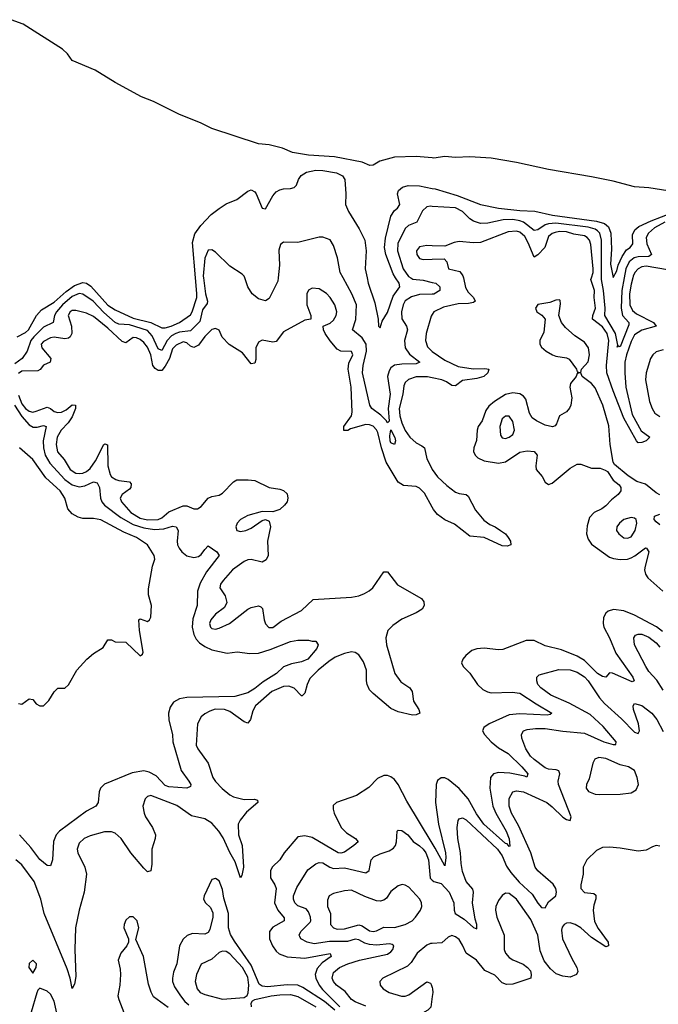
# Model space of a CAD drawing. Header units: inches. Extents: x 1603819 to 1745079, y 385938 to 533966.
# Tile 529 of 561: x 1647697 to 1651262, y 505944 to 511442. Entities that reach past the tile are written whole.
import ezdxf

# ---------------------------------------------------------------- set-up
doc = ezdxf.new("R2010")
doc.units = ezdxf.units.IN
doc.header["$MEASUREMENT"] = 0
for name, color, linetype in [('B6540', 7, 'Continuous'), ('B6541', 7, 'Continuous'), ('B6550', 7, 'Continuous'), ('B6551', 7, 'Continuous')]:
    doc.layers.add(name, color=color, linetype=linetype)

msp = doc.modelspace()

# ---------------------------------------------------------------- linework, layer by layer
at = {"layer": 'B6540', "color": 5}
for points, elevation in [([(1648723.6, 510000), (1648735, 509910), (1648745, 509870), (1648743.6, 509856.4), (1648718.6, 509821.4), (1648703.8, 509756.2), (1648650, 509704.5), (1648590, 509697), (1648568.1, 509690), (1648544.7, 509675.3), (1648521.2, 509650), (1648490, 509594.6), (1648470, 509604.3), (1648437.1, 509677.1), (1648410, 509705.4), (1648310, 509738.5), (1648250, 509740.6), (1648230, 509750.3), (1648167.1, 509807.1), (1648107.4, 509870), (1648050, 509908.2), (1648030, 509911.9), (1647990, 509895.4), (1647935.5, 509850), (1647902.2, 509810), (1647892.3, 509790), (1647884, 509750), (1647830, 509724), (1647775.4, 509670), (1647760.1, 509650), (1647739.1, 509590), (1647710.9, 509550), (1647670, 509519.9)], 260), ([(1647682.9, 509670), (1647730, 509695.6), (1647746.3, 509710), (1647791.1, 509788.9), (1647818.4, 509821.6), (1647890, 509864.9), (1647956.1, 509923.9), (1648002.6, 509957.4), (1648050, 509973.5), (1648070, 509969.9), (1648094.2, 509954.2), (1648190, 509846.8), (1648230, 509821.5), (1648330, 509774.8), (1648430.2, 509750.2), (1648490, 509720.7), (1648510, 509721.2), (1648542, 509730), (1648588.8, 509750), (1648650, 509792.7), (1648660.6, 509810), (1648685.5, 509890), (1648687, 509913), (1648679.5, 510000)], 240), ([(1649140.2, 510000), (1649138.1, 509981.9), (1649090, 509885.1), (1649070, 509871.2), (1649030, 509883.5), (1648995.1, 509910), (1648970.9, 509950), (1648953.3, 510000)], 260), ([(1650000, 509909.3), (1649930, 509907.9), (1649885.1, 509894.9), (1649850, 509870.9), (1649838.6, 509850), (1649828.2, 509810), (1649830, 509770.6), (1649856.9, 509730), (1649862.3, 509710), (1649846.1, 509650), (1649849.5, 509610), (1649873.8, 509573.8), (1649930.2, 509530), (1649910, 509519.4), (1649830, 509518.4), (1649790, 509511.9), (1649770, 509497.2), (1649759.4, 509480.6), (1649750.1, 509450), (1649765.4, 509350), (1649755.1, 509270), (1649759.8, 509200.2), (1649750.3, 509189.7), (1649743.8, 509203.8), (1649713.6, 509233.6), (1649663.1, 509270), (1649652.3, 509290), (1649611.6, 509470), (1649614.3, 509510), (1649634.2, 509590), (1649630.8, 509630), (1649610, 509664.6), (1649555.3, 509710), (1649573.2, 509766.8), (1649577.3, 509850), (1649551.7, 509910), (1649502.6, 510000)], 260), ([(1649636.3, 510000), (1649642.9, 509970), (1649680.7, 509860.7), (1649698.7, 509770), (1649701.2, 509730), (1649710, 509721.2), (1649721.5, 509758.5), (1649750, 509806.3), (1649782.4, 509897.6), (1649818.9, 509950), (1649815, 509970), (1649795.8, 510000)], 240), ([(1649880.4, 510000), (1649892.7, 509992.7), (1649950, 509986.3), (1650000, 509974.7)], 260), ([(1650000, 508720.3), (1649957, 508797), (1649930, 508825.4), (1649910, 508834.2), (1649840.8, 508840.8), (1649810, 508858.2), (1649743.8, 508970), (1649717.1, 509050), (1649695.9, 509135.9), (1649690, 509150.6), (1649670, 509171.6), (1649650, 509179.3), (1649630, 509180.2), (1649543.6, 509156.4), (1649528.3, 509148.3), (1649507, 509147), (1649505.9, 509170), (1649549.9, 509230), (1649553.3, 509250), (1649547.9, 509390), (1649531.6, 509490), (1649535.6, 509524.4), (1649557.2, 509570), (1649549.6, 509589.6), (1649490, 509589.7), (1649470, 509602.7), (1649430, 509648.2), (1649403.2, 509690), (1649393.3, 509710), (1649392, 509730), (1649430, 509746.8), (1649450, 509764), (1649464.9, 509790), (1649467, 509810), (1649456.6, 509850), (1649430.6, 509890.6), (1649410, 509912.5), (1649370, 509938), (1649330, 509943.2), (1649310, 509931.9), (1649299.5, 509910), (1649299.4, 509850), (1649322.4, 509790), (1649322, 509770), (1649290, 509764.4), (1649170, 509698.4), (1649130, 509645.1), (1649110, 509641.1), (1649050, 509651.4), (1649030, 509640.3), (1649016.4, 509610), (1649015.9, 509544.1), (1649010, 509522.9), (1648990, 509520.5), (1648940.9, 509580.9), (1648867.5, 509627.5), (1648828.2, 509668.2), (1648810, 509707.3), (1648790, 509717.3), (1648770, 509711.7), (1648730, 509673), (1648695, 509625), (1648670, 509611.8), (1648650, 509619.3), (1648630, 509636.9), (1648610, 509642.9), (1648570, 509624.1), (1648550, 509603.9), (1648533.6, 509550), (1648510, 509506.1), (1648490, 509483.2), (1648470, 509482.1), (1648453, 509493), (1648440.9, 509510), (1648429.3, 509570), (1648410, 509612.4), (1648390, 509639.3), (1648370, 509655.3), (1648350, 509664.5), (1648330, 509666.9), (1648290, 509637.2), (1648270, 509643.9), (1648190, 509719.7), (1648110, 509783.8), (1648070, 509803.7), (1648010, 509816.8), (1647990, 509816.8), (1647979, 509810), (1647968.5, 509790), (1647987.3, 509730), (1647987.5, 509690), (1647979, 509670), (1647970, 509663.6), (1647950, 509659.9), (1647890, 509668.3), (1647870, 509664.7), (1647830, 509644.4), (1647817.5, 509630), (1647820.5, 509610), (1647871, 509550), (1647867.9, 509530), (1647830, 509512.5), (1647812, 509488), (1647798.4, 509481.6), (1647710, 509479), (1647690, 509465)], 280), ([(1650000, 509796.1), (1649993.6, 509786.4), (1649965.6, 509690), (1649963.1, 509650), (1649974.6, 509614.6), (1649998.3, 509590), (1650000, 509588.8)], 280), ([(1650000, 509441.3), (1649973, 509447), (1649910, 509447.7), (1649867.1, 509432.9), (1649850, 509414.8), (1649842.7, 509397.3), (1649836.5, 509350), (1649815.3, 509270), (1649819.1, 509230), (1649829.7, 509190.3), (1649848.4, 509148.4), (1649876, 509110), (1649910, 509078.4), (1649942.5, 509062.4), (1649957.1, 509050), (1649970.1, 508989.9), (1650000, 508931.2)], 280), ([(1647690, 509344.3), (1647710, 509296.8), (1647730, 509270.9), (1647750, 509255.6), (1647770, 509250.9), (1647790, 509254.7), (1647850, 509277.1), (1647870, 509270.7), (1647890, 509254.3), (1647910, 509247.7), (1647930, 509250.8), (1647956.4, 509263.6), (1647990, 509290.1), (1648008.7, 509288.7), (1648008.6, 509270), (1647990, 509224.6), (1647967.1, 509190), (1647928.9, 509150), (1647905.8, 509110), (1647900.7, 509070), (1647909.1, 509029.1), (1647946.2, 508986.2), (1647979.5, 508930), (1648010, 508910.1), (1648030, 508907.3), (1648050, 508910.1), (1648070, 508919.3), (1648090, 508936.3), (1648120.9, 508979.1), (1648167.1, 509070), (1648173.4, 509073.4), (1648187.8, 509067.8), (1648190.1, 508950.1), (1648201.9, 508901.9), (1648210, 508889.6), (1648233.5, 508873.5), (1648250, 508867.5), (1648310, 508861.2), (1648320.4, 508850), (1648317.1, 508830), (1648310, 508819.4), (1648268.6, 508790), (1648258.3, 508770), (1648265.6, 508750), (1648318.5, 508690), (1648370, 508658.8), (1648411.1, 508648.9), (1648470, 508650.8), (1648490, 508659.3), (1648530, 508694.1), (1648610, 508727), (1648630, 508726.6), (1648670, 508711), (1648690, 508710.2), (1648710, 508722.6), (1648750, 508769.3), (1648770, 508779.8), (1648810, 508787), (1648830, 508797.8), (1648890, 508861.7), (1648910, 508871.5), (1648973, 508873), (1649010, 508868.9), (1649090, 508830.2), (1649150, 508819.6), (1649170, 508811.8), (1649190, 508793.4), (1649193.7, 508770), (1649190.3, 508750), (1649176.5, 508730), (1649150, 508707.3), (1649110, 508693), (1649050, 508695.8), (1648970, 508672.2), (1648930.2, 508650), (1648912.2, 508630), (1648903.5, 508610), (1648908.8, 508590), (1648930, 508584.3), (1648959.5, 508590), (1648990, 508603), (1649050, 508646), (1649070, 508650.6), (1649090, 508640.7), (1649098.2, 508610), (1649080.1, 508530), (1649084.2, 508450), (1649074, 508425.9), (1649050, 508412.4), (1648990, 508426.4), (1648970, 508425.4), (1648950, 508416.9), (1648884.8, 508370), (1648832.9, 508310), (1648818.2, 508290), (1648815.2, 508270), (1648845, 508225), (1648853.4, 508186.6), (1648839.9, 508160.1), (1648790, 508122.8), (1648763.5, 508090), (1648756.9, 508070), (1648762, 508050), (1648770, 508042.4), (1648790, 508038.4), (1648810, 508043.5), (1648867.8, 508070), (1648970, 508149.4), (1648990, 508159.1), (1649030, 508167.9), (1649043.8, 508163.8), (1649053, 508153), (1649062, 508090), (1649070, 508067.3), (1649087.7, 508047.7), (1649110, 508047.7), (1649156.4, 508083.6), (1649270, 508141.8), (1649336.5, 508203.5), (1649550, 508216.8), (1649590, 508223.8), (1649622.8, 508237.2), (1649648.5, 508251.5), (1649668.9, 508270), (1649730, 508359.3), (1649750, 508359.3), (1649805.7, 508285.7), (1649940.5, 508210), (1649954, 508190), (1649955.8, 508170), (1649943.8, 508150), (1649910.4, 508130), (1649830, 508093.5), (1649780.8, 508059.2), (1649753.1, 508030), (1649741.8, 507990), (1649745.4, 507950), (1649792.4, 507790), (1649824.2, 507744.2), (1649875.3, 507710), (1649881.2, 507701.2), (1649887.4, 507690), (1649896.3, 507636.3), (1649926, 507590), (1649930.5, 507570), (1649910, 507559.5), (1649890, 507558.4), (1649810, 507575.8), (1649770, 507596), (1649670, 507678.6), (1649650, 507699.4), (1649637.3, 507730), (1649633, 507750), (1649633, 507810), (1649616.3, 507856.3), (1649590, 507894.3), (1649570, 507907.2), (1649550, 507911), (1649510, 507902.8), (1649458.9, 507881.1), (1649422.2, 507857.8), (1649364.2, 507810), (1649317.6, 507762.4), (1649302.2, 507730), (1649290, 507680.7), (1649273.7, 507666.3), (1649270, 507665.8), (1649229.3, 507709.3), (1649200.6, 507720.6), (1649170, 507718.4), (1649105.8, 507690), (1649014, 507610), (1648998.4, 507581.6), (1648986.6, 507533.4), (1648970, 507513.8), (1648950, 507521.6), (1648870, 507579.1), (1648840.5, 507590), (1648789.1, 507590.9), (1648758.8, 507581.2), (1648730, 507565.6), (1648711.1, 507548.9), (1648690.2, 507510), (1648683.2, 507390), (1648690.9, 507370), (1648750.1, 507290), (1648775.8, 507210), (1648790, 507187.9), (1648828.1, 507148.1), (1648870, 507112.5), (1648890, 507101.3), (1648950, 507086.8), (1649008.7, 507088.7), (1649024, 507084), (1649026.7, 507070), (1648963.9, 507016.1), (1648928.1, 506971.9), (1648917.5, 506950), (1648918.5, 506890), (1648939.2, 506830), (1648946.9, 506710), (1648937.8, 506662.2), (1648930, 506649.3), (1648899.4, 506739.4), (1648870, 506790.5), (1648832.4, 506872.4), (1648808.2, 506910), (1648770, 506955.1), (1648730, 506979.8), (1648656.3, 506996.3), (1648574.3, 507054.3), (1648430.2, 507109.8), (1648410, 507103.5), (1648398, 507090), (1648385.1, 507050), (1648391.5, 507010), (1648399.8, 506990), (1648438.2, 506930), (1648455.8, 506890), (1648454.3, 506870), (1648434.4, 506810), (1648434.4, 506725.6), (1648430, 506689.2), (1648410, 506683.5), (1648390, 506703.9), (1648317, 506790), (1648264.4, 506870), (1648230, 506899.9), (1648210, 506906.7), (1648170, 506906.6), (1648090, 506885.2), (1648056.9, 506870), (1648030, 506842.6), (1648018.6, 506810), (1648021.7, 506790), (1648060.2, 506710), (1648071.1, 506670), (1648056.4, 506570), (1648029.1, 506470), (1648009.5, 506370), (1648005.1, 506250), (1648010, 506098), (1648003.7, 506056.3), (1647990, 506032.7), (1647979, 506090), (1647962.3, 506142.3), (1647833.7, 506450), (1647816.1, 506530), (1647778.1, 506630), (1647710, 506722.9), (1647675.4, 506750)], 280), ([(1647668.4, 509290), (1647710, 509225.4), (1647750, 509178.9), (1647773.1, 509166.9), (1647794.1, 509165.9), (1647830, 509175.5), (1647844.9, 509170), (1647828.1, 509090), (1647830.4, 509050), (1647840.4, 509010), (1647865.8, 508965.8), (1647950, 508873.5), (1647990, 508844.3), (1648030, 508833.6), (1648061.6, 508838.4), (1648110, 508860.5), (1648130, 508854.7), (1648142.7, 508830), (1648147.9, 508770), (1648156, 508750), (1648171.6, 508730), (1648262.4, 508662.4), (1648330, 508623.4), (1648390, 508603.6), (1648450, 508594.9), (1648502.1, 508597.9), (1648550, 508612.5), (1648570.1, 508610.1), (1648581.1, 508590), (1648575.5, 508530), (1648578.4, 508510), (1648586.7, 508490), (1648602.3, 508470), (1648630, 508447.8), (1648670, 508437.7), (1648695.2, 508444.8), (1648710, 508454.6), (1648730, 508483.8), (1648750, 508503), (1648798, 508470), (1648810.3, 508450), (1648740.7, 508359.3), (1648705.1, 508294.9), (1648689.1, 508250), (1648688.7, 508170), (1648663.3, 508096.7), (1648659.7, 508050), (1648668.8, 508008.8), (1648682.9, 507982.9), (1648701.6, 507961.6), (1648730, 507940.7), (1648770, 507923.2), (1648856.3, 507903.7), (1648911.5, 507911.5), (1648981.9, 507901.8), (1649030, 507905), (1649095.6, 507924.4), (1649210, 507970.2), (1649250, 507977.1), (1649310, 507977.3), (1649330, 507970.6), (1649350, 507970.4), (1649364, 507950), (1649356.4, 507930), (1649305.5, 507870), (1649270, 507856.4), (1649214.8, 507845.2), (1649170, 507827.3), (1649130.2, 507790), (1649055.6, 507744.4), (1649010, 507707.4), (1648970, 507683.4), (1648898.6, 507661.4), (1648630, 507656.6), (1648590, 507649.2), (1648556.2, 507630), (1648536.9, 507603.1), (1648527.5, 507570), (1648530.1, 507530), (1648550.2, 507450), (1648552.8, 507410), (1648599.6, 507250), (1648642.3, 507190), (1648652.9, 507170), (1648650, 507159), (1648630, 507149.6), (1648530, 507158.5), (1648510, 507165.3), (1648458.7, 507218.7), (1648420.5, 507240.5), (1648390, 507247.9), (1648324.4, 507235.6), (1648170, 507172.3), (1648147.7, 507150), (1648140.5, 507130), (1648135.5, 507070), (1648122, 507050), (1648070, 507022.7), (1647919.5, 506910), (1647901.1, 506890), (1647886.7, 506853.3), (1647880.3, 506750), (1647870, 506717.2), (1647850, 506718.7), (1647810, 506752.4), (1647759.2, 506819.2), (1647695.8, 506890)], 260), ([(1647690, 507624), (1647710, 507619), (1647750, 507649.2), (1647770, 507645.2), (1647790, 507621.2), (1647809.5, 507609.5), (1647830, 507609.3), (1647859.9, 507640.1), (1647890, 507688), (1647910, 507708), (1647950, 507708.7), (1647970, 507728), (1648016, 507810), (1648071.3, 507870), (1648110, 507902), (1648163.6, 507936.4), (1648190, 507978), (1648210, 507978), (1648230, 507968), (1648290, 507965.2), (1648370, 507889.3), (1648382, 507898), (1648386.8, 507910), (1648365.5, 508030), (1648362, 508090), (1648370, 508095.3), (1648410, 508082), (1648422, 508090), (1648430, 508106), (1648433.4, 508170), (1648416.3, 508230), (1648415.9, 508264.1), (1648438, 508390), (1648452.2, 508430), (1648448.4, 508450), (1648410.4, 508510), (1648348.5, 508550), (1648279.4, 508579.4), (1648150, 508649.2), (1648110, 508655.9), (1648050, 508655.6), (1648023.6, 508663.6), (1647990, 508682.4), (1647965.3, 508710), (1647949.1, 508770), (1647923.5, 508810), (1647844, 508884), (1647770, 508986.5), (1647696.9, 509050)], 240), ([(1650000, 506842.7), (1649858.4, 507078.4), (1649809.9, 507170), (1649790, 507198), (1649770, 507214.4), (1649750, 507221.2), (1649730, 507221.4), (1649695.5, 507204.5), (1649646.7, 507153.3), (1649578.3, 507110), (1649465.5, 507070), (1649447.1, 507052.9), (1649446.7, 507033.3), (1649453.5, 507010), (1649492.8, 506930), (1649521.2, 506901.2), (1649571.6, 506870), (1649586.3, 506850), (1649563.5, 506830), (1649510, 506792.5), (1649490, 506787.8), (1649476, 506790), (1649330, 506874.2), (1649290, 506883.4), (1649250, 506879.3), (1649173.2, 506790), (1649150, 506749.8), (1649109.3, 506710.7), (1649098.3, 506690), (1649098.1, 506650), (1649121.9, 506610), (1649128.6, 506590), (1649119.1, 506510), (1649137.7, 506470), (1649173.2, 506426.8), (1649173, 506410), (1649110, 506375.2), (1649091.9, 506350), (1649092.1, 506310), (1649107.8, 506270), (1649130, 506239.8), (1649146.1, 506226.1), (1649190, 506209.3), (1649290, 506201.1), (1649430, 506227.7), (1649436.9, 506210), (1649385.4, 506174.6), (1649357.3, 506142.7), (1649346, 506110), (1649349.7, 506090), (1649369.8, 506049.8), (1649387.1, 506027.1), (1649485.3, 505930)], 320), ([(1649630, 505932.3), (1649570, 505957.8), (1649550, 505971), (1649514.3, 506014.3), (1649465, 506050), (1649448.3, 506070), (1649442.4, 506090), (1649450, 506120.4), (1649482.8, 506150), (1649529, 506170), (1649594.6, 506190), (1649750, 506222.7), (1649770, 506236.8), (1649779.8, 506250), (1649785.5, 506270), (1649777.1, 506277.1), (1649760.9, 506280.9), (1649690, 506274), (1649650, 506277), (1649624.1, 506284.1), (1649590, 506303), (1649570, 506306.6), (1649526.6, 506293.4), (1649426.5, 506293.5), (1649341.4, 506281.4), (1649301.3, 506290), (1649267.2, 506310), (1649261.3, 506321.3), (1649257.7, 506330), (1649266.2, 506350), (1649318.2, 506401.8), (1649322.1, 506410), (1649321.2, 506430), (1649310, 506459.1), (1649296.2, 506476.2), (1649250, 506493.8), (1649233, 506510), (1649226.1, 506530), (1649226.3, 506550), (1649245, 506595), (1649305.2, 506694.8), (1649350, 506728), (1649370, 506735.2), (1649390, 506733.1), (1649428.4, 506708.4), (1649450, 506701.1), (1649510, 506705.1), (1649630, 506677.1), (1649648.6, 506691.4), (1649660.2, 506750), (1649673.8, 506766.2), (1649710, 506784.7), (1649759.8, 506800.2), (1649784.8, 506815.2), (1649795.8, 506830), (1649801.1, 506850), (1649804.9, 506910), (1649810, 506915.1), (1649830, 506913.6), (1649863.6, 506890), (1649893, 506853), (1649930, 506827.7), (1649950, 506809.9), (1649963.7, 506790), (1649979.6, 506750), (1649988, 506648), (1650000, 506637.4)], 340), ([(1649457.3, 505910), (1649399.8, 505959.8), (1649278.3, 506038.3), (1649250.4, 506050.4), (1649190, 506052.5), (1649081.5, 506041.5), (1649050, 506045.4), (1649035.1, 506055.1), (1648990, 506162.7), (1648896, 506296), (1648874.2, 506334.2), (1648862.9, 506370), (1648862.7, 506450), (1648836.3, 506536.3), (1648830, 506584.5), (1648810, 506632.1), (1648790, 506646.6), (1648770, 506640.7), (1648727.6, 506550), (1648724.2, 506530), (1648734.9, 506510), (1648763.4, 506483.4), (1648774.7, 506454.7), (1648774.6, 506430), (1648759.6, 506360.4), (1648750, 506344.1), (1648730, 506335.6), (1648661.4, 506338.6), (1648632.6, 506327.4), (1648610, 506307.6), (1648590, 506269.6), (1648574.4, 506170), (1648556.5, 506123.5), (1648549.6, 506090), (1648551.2, 506070), (1648561.6, 506041.6), (1648594.3, 505990), (1648619.6, 505959.6), (1648640.7, 505940.7)], 320), ([(1648525.3, 505925.3), (1648444.6, 505984.6), (1648430.8, 506010.8), (1648416.7, 506056.7), (1648387.7, 506210), (1648345.1, 506305.1), (1648362.3, 506370), (1648353.3, 506410), (1648330, 506432.4), (1648310, 506432.4), (1648290, 506414.3), (1648280.2, 506390), (1648279.2, 506370), (1648305.2, 506310), (1648305.2, 506290), (1648295.6, 506270), (1648261.8, 506230), (1648247.1, 506190), (1648259.1, 506139.1), (1648260.9, 506110), (1648256.6, 506050), (1648244.6, 505990), (1648250.2, 505970), (1648278.6, 505898.6)], 320), ([(1650000, 506283.1), (1649990, 506282.4), (1649970, 506274), (1649916.5, 506230), (1649883.1, 506176.9), (1649863.1, 506156.9), (1649724.9, 506090), (1649708.2, 506070), (1649710.4, 506050), (1649726.4, 506030), (1649760.5, 506010), (1649828.1, 505988.1), (1649850, 505989.1), (1649870, 505996.4), (1649970, 506069), (1649990, 506061.3), (1649994.2, 506054.2), (1650000, 506036.8)], 360), ([(1647923.8, 505810), (1647890, 505960.4), (1647870, 505999.4), (1647850, 506016.5), (1647810, 506033.2), (1647798, 506022), (1647792.3, 506007.7), (1647760.7, 505899.3)], 320), ([(1648991.2, 505928.8), (1648990.3, 505950), (1648997.5, 505962.5), (1649010.5, 505970), (1649101.6, 505990), (1649150, 505995.7), (1649210, 505997.4), (1649250, 505987.6), (1649349.9, 505930)], 340), ([(1650000, 505988), (1649992.2, 505927.8), (1649975.9, 505910), (1649930, 505885.6), (1649884.8, 505850), (1649864.3, 505815.7), (1649863.7, 505790), (1649894.7, 505730), (1649910, 505710.2), (1649923.8, 505703.8), (1649970, 505703.6), (1650000, 505711.9)], 360)]:
    msp.add_lwpolyline(points, dxfattribs=dict(at, elevation=elevation))
for points, elevation in [([(1649790, 509069.7), (1649770, 509078), (1649765.5, 509090), (1649762.7, 509117.3), (1649770, 509151.3), (1649791.5, 509108.5), (1649795.9, 509090)], 260), ([(1649832.5, 506612.5), (1649810, 506604.7), (1649770, 506573.3), (1649744.7, 506535.3), (1649730, 506524.8), (1649710, 506519.8), (1649690, 506522), (1649624.6, 506544.6), (1649550, 506580.3), (1649510, 506577), (1649450, 506562.4), (1649424.2, 506550), (1649415.6, 506524.4), (1649416.3, 506490), (1649432.8, 506450), (1649432.8, 506390), (1649450, 506370.2), (1649470, 506363.8), (1649510, 506364.5), (1649590, 506386.5), (1649610, 506380.9), (1649650, 506353.1), (1649670, 506349.6), (1649690, 506353.9), (1649730, 506374), (1649790, 506371.6), (1649850, 506388.4), (1649888.4, 506410), (1649906.2, 506430), (1649934.5, 506470), (1649941.5, 506490), (1649940.4, 506510), (1649931.1, 506530), (1649870, 506596.9), (1649850, 506609.6)], 360), ([(1648830, 506241), (1648810, 506232.9), (1648770, 506195.6), (1648710, 506168.4), (1648683.7, 506110), (1648677.3, 506070), (1648688.8, 506030), (1648705.2, 506010), (1648730, 505998.9), (1648830, 505971.5), (1648950, 505981), (1648967.9, 505992.1), (1648972.7, 506007.3), (1648976.6, 506050), (1648970, 506094.4), (1648941.7, 506150), (1648870, 506225.2), (1648850, 506237.9)], 340), ([(1647770, 506189.3), (1647750, 506172.3), (1647748.7, 506150), (1647770, 506118), (1647789.3, 506150), (1647790.8, 506169.2), (1647790, 506172.3)], 320)]:
    msp.add_lwpolyline(points, close=True, dxfattribs=dict(at, elevation=elevation))
at = {"layer": 'B6541', "color": 5}
for points, elevation in [([(1650000, 510669.7), (1649910, 510678.5), (1649790, 510673.5), (1649707.9, 510652.1), (1649670, 510629.8), (1649652.6, 510627.4), (1649610, 510645.3), (1649454.9, 510674.9), (1649310, 510685.7), (1649220.6, 510700.6), (1649165, 510725), (1649090, 510742.2), (1649030, 510747.8), (1648770, 510834.3), (1648705.8, 510865.8), (1648590, 510911.2), (1648443.8, 510983.8), (1648378.1, 511010), (1648230.6, 511090), (1648119, 511159), (1647990, 511214.2), (1647964.2, 511250), (1647936.6, 511276.6), (1647716.6, 511416.6), (1647650, 511441.5)], 220), ([(1648679.5, 510000), (1648662.6, 510197.4), (1648675, 510245), (1648708.1, 510291.9), (1648766.9, 510353.1), (1648810, 510387), (1648850, 510414.1), (1648910, 510436.8), (1648970, 510484.6), (1648990, 510490.7), (1649010, 510481), (1649018, 510470), (1649050, 510389.6), (1649070, 510386), (1649110, 510458.9), (1649130, 510479.8), (1649150, 510492.4), (1649170, 510497.7), (1649210, 510498), (1649230, 510503.6), (1649243.1, 510516.9), (1649254.6, 510550), (1649268.6, 510571.4), (1649298, 510590), (1649350, 510601.9), (1649390, 510600.2), (1649466.5, 510586.5), (1649498.9, 510570), (1649512, 510550), (1649518, 510470), (1649516.3, 510410), (1649533.6, 510370), (1649592.9, 510272.9), (1649623.6, 510210), (1649631.9, 510150), (1649625.4, 510050), (1649636.3, 510000)], 240), ([(1649795.8, 510000), (1649781.8, 510021.8), (1649740.8, 510130), (1649733, 510170), (1649738.5, 510221.5), (1649770, 510344.4), (1649790, 510377), (1649805.8, 510390), (1649819.7, 510410), (1649806.5, 510470), (1649812.5, 510487.5), (1649834.4, 510505.6), (1649865.2, 510514.8), (1649930, 510513.3), (1650000, 510499.5)], 240), ([(1650000, 510399.2), (1649990, 510399.8), (1649970, 510396.1), (1649946, 510374), (1649914, 510310), (1649867.1, 510292.9), (1649850, 510275.1), (1649809, 510191), (1649805.8, 510150), (1649838.7, 510050), (1649867.6, 510007.6), (1649880.4, 510000)], 260), ([(1649502.6, 510000), (1649486.2, 510030), (1649471.8, 510111.8), (1649450, 510181.2), (1649430, 510212.3), (1649390, 510227.3), (1649370, 510227.3), (1649250, 510196.9), (1649170, 510199.6), (1649153, 510187), (1649144.7, 510155.3), (1649148.3, 510070), (1649140.2, 510000)], 260), ([(1650000, 510179.1), (1649970, 510179.8), (1649930, 510172.7), (1649911.6, 510150), (1649914, 510130), (1649930, 510108.1), (1649950, 510101.8), (1650000, 510103.9)], 280), ([(1648953.3, 510000), (1648950, 510009.2), (1648939.7, 510019.7), (1648870, 510064.7), (1648790, 510142.7), (1648770, 510155.6), (1648750, 510154.5), (1648730.6, 510109.4), (1648722.4, 510010), (1648723.6, 510000)], 260)]:
    msp.add_lwpolyline(points, dxfattribs=dict(at, elevation=elevation))
at = {"layer": 'B6550', "color": 5}
for points, elevation in [([(1650174.3, 510000), (1650185.3, 509945.3), (1650200.9, 509920.9), (1650230.6, 509890), (1650239.3, 509870), (1650230, 509863), (1650203.7, 509856.3), (1650145.5, 509854.5), (1650062.9, 509837), (1650009.1, 509810), (1650000, 509796.1)], 280), ([(1651120.1, 510000), (1651110, 509964), (1651102.4, 509910), (1651103.3, 509850), (1651117.6, 509817.6), (1651139.9, 509799.9), (1651234.7, 509750), (1651250.2, 509730), (1651170, 509707.7), (1651130, 509681.6), (1651110, 509644.5), (1651084.4, 509570), (1651076.1, 509530), (1651074.9, 509470), (1651082, 509390), (1651117.1, 509237.1), (1651165.8, 509145.8), (1651214.6, 509110), (1651194.4, 509090), (1651170, 509079.9), (1651150, 509079.3), (1651141, 509090), (1651070, 509216.1), (1651010, 509368.9), (1650975.7, 509470), (1650972.9, 509510), (1650985.6, 509650), (1650976, 509690), (1650950, 509726.8), (1650895.3, 509770), (1650896, 509790), (1650911.4, 509830), (1650903.6, 509890), (1650905.3, 509930), (1650886.1, 509990), (1650889, 510000)], 280), ([(1651071.5, 510000), (1651058.7, 509930), (1651054.4, 509830), (1651062.6, 509790), (1651098.7, 509750), (1651097.9, 509737.9), (1651050, 509615.1), (1651042.3, 509617.7), (1651033.6, 509613.6), (1651036.6, 509623.4), (1651023.5, 509690), (1650964.6, 509790), (1650965.5, 509830), (1650956.5, 509930), (1650945.3, 509990), (1650945.3, 510000)], 260), ([(1650000, 509974.7), (1650020.2, 509970), (1650043, 509950), (1650042.5, 509930), (1650010, 509909.5), (1650000, 509909.3)], 260), ([(1650000, 509588.8), (1650070, 509541), (1650145.8, 509505.9), (1650228.2, 509491.8), (1650294.7, 509494.7), (1650315.8, 509490), (1650310.2, 509470), (1650287.9, 509450), (1650250, 509438), (1650170, 509426.9), (1650130, 509396.3), (1650110, 509398.8), (1650079.5, 509419.5), (1650053.8, 509430), (1650000, 509441.3)], 280), ([(1651290, 509597.6), (1651250, 509586.4), (1651231.7, 509570), (1651218.5, 509550), (1651193.7, 509470), (1651191.4, 509430), (1651214.1, 509310), (1651227.4, 509270), (1651243.9, 509243.9), (1651270, 509225.8)], 320), ([(1651271.8, 508788.2), (1651250, 508800.2), (1651190, 508848.7), (1651142.3, 508862.3), (1651094.7, 508894.7), (1651018.3, 508958.3), (1651011.2, 508971.2), (1650994, 509070), (1650987, 509173), (1650952.3, 509290), (1650910, 509385.5), (1650890, 509410.4), (1650837.7, 509450), (1650830, 509469.3), (1650810, 509466), (1650804, 509450), (1650772.3, 509410), (1650768.8, 509390), (1650779, 509330), (1650773.7, 509290), (1650766.9, 509273.1), (1650750, 509251), (1650711.3, 509228.7), (1650694.6, 509185.4), (1650685.9, 509174.1), (1650672.2, 509167.8), (1650630, 509177.5), (1650581.5, 509201.5), (1650558.9, 509218.9), (1650543.7, 509243.7), (1650522.3, 509322.3), (1650510, 509338.5), (1650490, 509351.9), (1650450, 509357.4), (1650410, 509349), (1650348.2, 509310), (1650316.3, 509283.7), (1650300.4, 509259.6), (1650278.4, 509201.6), (1650256.8, 509170), (1650250.7, 509150), (1650247.6, 509092.4), (1650231.9, 509050), (1650230.1, 509030), (1650240.2, 509010), (1650255, 508995), (1650290, 508978.4), (1650370, 508964.3), (1650410, 508973.1), (1650490, 509026.1), (1650530, 509033.6), (1650570.1, 509030.1), (1650585.3, 509010), (1650578.3, 508950), (1650580.9, 508930), (1650613.6, 508890), (1650630, 508859.1), (1650650, 508846.7), (1650670, 508853.7), (1650770, 508937.2), (1650810, 508959.2), (1650830, 508960.5), (1650890, 508937.7), (1650937.3, 508937.3), (1650966.5, 508926.5), (1650978, 508918), (1651010, 508870.4), (1651044.3, 508844.3), (1651052.9, 508830), (1651052.3, 508810), (1651038, 508790), (1651000.2, 508759.8), (1650970, 508726.8), (1650947.9, 508710), (1650905.2, 508690), (1650879, 508661), (1650865.4, 508614.6), (1650861.9, 508570), (1650870, 508541.5), (1650890, 508513.5), (1650990, 508440.1), (1651012.2, 508432.2), (1651050, 508427.2), (1651090, 508429.5), (1651110, 508435.7), (1651132.1, 508447.9), (1651190, 508493.2), (1651196.4, 508490), (1651210.1, 508470), (1651188.1, 508390), (1651185.9, 508370), (1651190, 508344.6), (1651204.1, 508324.1), (1651288.4, 508250)], 320), ([(1650000, 508931.2), (1650000.6, 508930), (1650029.6, 508889.6), (1650081.2, 508841.2), (1650130, 508804.1), (1650150, 508795.5), (1650190, 508790.1), (1650200.6, 508780.6), (1650242.6, 508702.6), (1650287.8, 508647.8), (1650322.3, 508622.3), (1650351.8, 508610), (1650382, 508590), (1650408.7, 508570), (1650424.6, 508550), (1650436.5, 508530), (1650438.8, 508510), (1650418.8, 508501.2), (1650390, 508502.9), (1650290, 508550.9), (1650210, 508558.3), (1650124.2, 508624.2), (1650070, 508648.8), (1650030, 508679.3), (1650007.3, 508707.3), (1650000, 508720.3)], 280), ([(1651270, 508621.6), (1651250, 508637), (1651238.9, 508650), (1651240.4, 508670), (1651270, 508680.8)], 340), ([(1651285.2, 508025.2), (1651252, 508052), (1651130, 508116.2), (1651070, 508140.1), (1651012.4, 508147.6), (1650982.1, 508137.9), (1650970, 508128.4), (1650956.9, 508103.1), (1650954.2, 508070), (1650958.8, 508050), (1650990.1, 507990.1), (1651024.8, 507904.8), (1651119.8, 507770), (1651128.2, 507750), (1651115.8, 507744.2), (1651006.8, 507793.2), (1650990, 507794.8), (1650969.1, 507770.9), (1650950, 507773.1), (1650922.2, 507790), (1650850, 507862.5), (1650810, 507887.6), (1650722.5, 507922.5), (1650630, 507945.5), (1650570, 507975.7), (1650525.3, 507974.7), (1650395.2, 507924.8), (1650370, 507923.2), (1650290, 507932.2), (1650250, 507928.5), (1650221.5, 507918.5), (1650188.2, 507891.8), (1650172, 507870), (1650164, 507850), (1650172.2, 507830), (1650210, 507792.9), (1650253.6, 507730), (1650282.1, 507702.1), (1650308, 507688), (1650330, 507682.1), (1650446.5, 507686.5), (1650490, 507681.2), (1650580.6, 507620.6), (1650668.5, 507570), (1650658.5, 507561.5), (1650642.4, 507557.6), (1650490, 507565.7), (1650430, 507559.4), (1650317.3, 507510), (1650288.7, 507490), (1650280.3, 507470), (1650292.3, 507450), (1650329.4, 507410), (1650370, 507376.4), (1650423.6, 507343.6), (1650501, 507270), (1650533.9, 507230), (1650528, 507212), (1650517.5, 507217.5), (1650433.7, 507233.7), (1650370, 507237.2), (1650342, 507230), (1650325, 507210), (1650322.4, 507150), (1650338.3, 507050), (1650355.3, 507010), (1650413, 506910), (1650430, 506868.4), (1650434.2, 506825.8), (1650430, 506824.2), (1650418.7, 506838.7), (1650410, 506841.1), (1650289, 506950), (1650246.9, 507006.9), (1650201.3, 507090), (1650150, 507148.9), (1650090, 507199.2), (1650070, 507208.2), (1650050, 507208.7), (1650030, 507192.8), (1650021.9, 507170), (1650017.9, 507070), (1650035.1, 506950), (1650074, 506790), (1650076.1, 506763.9), (1650070, 506716), (1650016, 506816), (1650000, 506842.7)], 320), ([(1651290, 507698.3), (1651253.5, 507753.5), (1651210, 507801.6), (1651192.3, 507830), (1651129.3, 507950), (1651125.5, 507990), (1651135.8, 508004.2), (1651149.4, 508010.6), (1651170, 508009.8), (1651210, 507993.7), (1651250, 507962.6), (1651270, 507937.1)], 340), ([(1650000, 506637.4), (1650008.5, 506630), (1650050, 506617.6), (1650095.3, 506570), (1650120.3, 506510), (1650121.9, 506470), (1650127.8, 506450), (1650179.3, 506419.3), (1650230, 506372.3), (1650250, 506365.1), (1650250.2, 506389.8), (1650239.1, 506419.1), (1650224.4, 506510), (1650230.7, 506570), (1650227.3, 506587.3), (1650190.1, 506630.1), (1650170, 506684.6), (1650161.3, 506730), (1650158.3, 506790), (1650142.7, 506870), (1650140.2, 506930), (1650146, 506970), (1650150, 506979.5), (1650170, 506985.7), (1650190, 506973.5), (1650365.2, 506810), (1650390, 506771.8), (1650414.6, 506714.6), (1650438.7, 506678.7), (1650486, 506626), (1650558.6, 506558.6), (1650590, 506507.9), (1650610, 506484.5), (1650630, 506482.4), (1650650, 506515.3), (1650690.7, 506549.3), (1650693.6, 506570), (1650689.5, 506590), (1650674.9, 506614.9), (1650589.4, 506689.4), (1650575.1, 506710), (1650551.3, 506790), (1650482.5, 506942.5), (1650443.1, 507010), (1650430.1, 507050), (1650430, 507092), (1650450.1, 507129.9), (1650470, 507136.1), (1650509.5, 507130.5), (1650639.2, 507070), (1650670, 507046.7), (1650730, 506988), (1650750, 506975.3), (1650770.2, 506969.8), (1650776.3, 506990), (1650704.7, 507170), (1650703.4, 507190), (1650712.1, 507230), (1650706.6, 507246.6), (1650692.7, 507252.7), (1650650, 507256.2), (1650630, 507264.5), (1650568.9, 507310), (1650548.9, 507330), (1650523.1, 507370), (1650500.7, 507430), (1650498, 507450), (1650510.2, 507469.8), (1650530, 507477.3), (1650576, 507484), (1650630, 507483.8), (1650730, 507469), (1650850, 507458.3), (1650958.3, 507410), (1651010, 507394.3), (1651026, 507394), (1651027, 507410), (1650954.4, 507494.4), (1650882.1, 507562.1), (1650764.3, 507624.3), (1650661.8, 507670), (1650607.2, 507710), (1650590.2, 507730), (1650583.9, 507750), (1650584.2, 507770), (1650597.3, 507782.7), (1650706.4, 507813.6), (1650769.5, 507810.5), (1650810, 507799), (1650850, 507771.3), (1650870.4, 507750), (1650934.9, 507654.9), (1650962.9, 507622.8), (1651057.7, 507537.7), (1651130, 507463.9), (1651150, 507455.6), (1651156.9, 507470), (1651151, 507509), (1651123.2, 507590), (1651121.2, 507610), (1651130, 507622.6), (1651170, 507611.5), (1651225.4, 507570), (1651253.7, 507533.7), (1651290, 507467.8)], 340), ([(1651270, 506827), (1651250, 506829.4), (1651230, 506823.7), (1651195.3, 506804.7), (1651150, 506798), (1651050, 506814.8), (1650990, 506820.8), (1650950, 506818.5), (1650917.8, 506802.2), (1650864.2, 506750), (1650842.4, 506710), (1650842, 506670), (1650829.2, 506610.8), (1650829.1, 506590), (1650850, 506567.2), (1650902.5, 506562.5), (1650913.7, 506553.7), (1650913.3, 506533.3), (1650902.3, 506497.7), (1650899.5, 506470), (1650906.8, 506406.8), (1650926.2, 506366.2), (1650982, 506290), (1650984.7, 506270), (1650970, 506263.7), (1650890, 506316.4), (1650829.8, 506370), (1650798.9, 506390), (1650770, 506398.6), (1650750, 506397.1), (1650737, 506390), (1650725.8, 506374.2), (1650722.3, 506357.7), (1650727.3, 506310), (1650778.9, 506198.9), (1650807, 506150), (1650813.4, 506126.6), (1650806, 506110), (1650770, 506095.1), (1650730, 506101), (1650692.9, 506112.9), (1650660.7, 506140.7), (1650626, 506186), (1650602.5, 506242.5), (1650589.3, 506330), (1650550, 506416.8), (1650470, 506530.8), (1650430, 506561.5), (1650410, 506564.7), (1650390, 506551.6), (1650370, 506522.4), (1650356.2, 506490), (1650353.2, 506470), (1650360.7, 506430), (1650401.1, 506330), (1650401, 506250), (1650409, 506229), (1650430, 506204.9), (1650450, 506191.3), (1650507.2, 506167.2), (1650532.7, 506150), (1650548.2, 506130), (1650552.7, 506110), (1650550.2, 506089.8), (1650450, 506055.6), (1650414.8, 506054.8), (1650390, 506063), (1650350, 506107.1), (1650293.1, 506133.1), (1650247.3, 506190), (1650189.1, 506229.1), (1650170, 506274.5), (1650150, 506304.7), (1650130, 506320.4), (1650110, 506326.9), (1650090, 506318.9), (1650053.1, 506286.9), (1650000, 506283.1)], 360), ([(1650000, 506036.8), (1650002.3, 506030), (1650002.8, 506010), (1650000, 505988)], 360)]:
    msp.add_lwpolyline(points, dxfattribs=dict(at, elevation=elevation))
for points, elevation in [([(1650710, 509877.2), (1650690, 509875.6), (1650656.9, 509863.1), (1650590, 509851.1), (1650577.6, 509830), (1650584.9, 509810), (1650612.5, 509792.5), (1650630.2, 509770), (1650623.1, 509696.9), (1650601.9, 509650), (1650601.6, 509630), (1650610, 509613.1), (1650636.1, 509590), (1650672, 509570), (1650690, 509562.3), (1650750, 509553.9), (1650765.2, 509545.2), (1650805.5, 509490), (1650810, 509474.8), (1650830, 509471), (1650834, 509490), (1650870, 509531.8), (1650877.6, 509570), (1650871.9, 509610), (1650850, 509641), (1650796.9, 509676.9), (1650743.5, 509723.5), (1650722.2, 509750), (1650707.7, 509790), (1650715.6, 509855.6), (1650713.8, 509873.8)], 320), ([(1650410, 509228.2), (1650390, 509212.4), (1650377.2, 509170), (1650381.2, 509121.2), (1650390, 509106.4), (1650410, 509103.1), (1650430, 509110.3), (1650450, 509125.7), (1650460.4, 509150), (1650450, 509198), (1650430, 509227.8)], 340), ([(1651110, 508662), (1651070, 508650.7), (1651044.9, 508630), (1651030.3, 508610), (1651028.8, 508590), (1651041.7, 508570), (1651069, 508549), (1651090, 508546.3), (1651110, 508554.2), (1651133.5, 508590), (1651143.1, 508630), (1651139.6, 508650), (1651130, 508657.4)], 340), ([(1650930, 507320.8), (1650907.7, 507312.3), (1650896.9, 507290), (1650877.3, 507202.7), (1650862.4, 507170), (1650860.5, 507150), (1650872.2, 507132.2), (1650910, 507117), (1650934.4, 507114.4), (1651050, 507117.3), (1651110, 507124), (1651138, 507142), (1651151.4, 507170), (1651144.6, 507210), (1651128.7, 507250), (1651095.1, 507270), (1651050, 507281.6), (1650970, 507316.4)], 360)]:
    msp.add_lwpolyline(points, close=True, dxfattribs=dict(at, elevation=elevation))
at = {"layer": 'B6551', "color": 5}
for points, elevation in [([(1651350, 510481), (1651210, 510502.8), (1651130, 510507.4), (1651010, 510539.1), (1650890, 510563.5), (1650650, 510605.9), (1650470, 510645), (1650330, 510667.4), (1650210, 510675.9), (1650130, 510672.8), (1650070, 510677.5), (1650010, 510668.7), (1650000, 510669.7)], 220), ([(1650000, 510499.5), (1650016.2, 510496.2), (1650140.2, 510460.2), (1650270, 510409.9), (1650369.6, 510390), (1650490, 510375.5), (1650572.6, 510372.6), (1650671.6, 510350), (1650917.2, 510317.2), (1650962.7, 510302.7), (1650984.3, 510284.3), (1650996.9, 510250), (1651000.2, 510159.8), (1650995.6, 510075.6), (1651010, 510002), (1651030, 510039.1), (1651038.3, 510070), (1651060.4, 510119.6), (1651084.4, 510155.6), (1651104.4, 510170), (1651119.3, 510190), (1651118.9, 510241.1), (1651131.3, 510268.7), (1651154, 510286), (1651221.8, 510318.2), (1651337.7, 510362.3)], 240), ([(1650945.3, 510000), (1650945.9, 510210), (1650935.6, 510250), (1650923, 510263), (1650910, 510271.4), (1650870, 510282.2), (1650690, 510305.1), (1650650, 510302.5), (1650630, 510296.4), (1650590, 510267.5), (1650570, 510264.7), (1650510.6, 510310.6), (1650490, 510318.6), (1650450, 510325.1), (1650395.7, 510324.3), (1650310, 510305.8), (1650270, 510303.9), (1650230, 510316.5), (1650210, 510329.9), (1650169.8, 510370), (1650130, 510391.2), (1650000, 510399.2)], 260), ([(1651298.3, 510310), (1651240.8, 510279.2), (1651206.8, 510250), (1651195.4, 510224.6), (1651198.2, 510190), (1651223.9, 510130), (1651210, 510119.6), (1651150, 510118.2), (1651127.4, 510112.6), (1651100.4, 510090), (1651080.6, 510050), (1651071.5, 510000)], 260), ([(1650889, 510000), (1650897.8, 510030), (1650898.9, 510050), (1650886.1, 510186.1), (1650877.7, 510210), (1650864.8, 510224.8), (1650850, 510233.8), (1650790, 510244.5), (1650750, 510257.1), (1650710, 510258.8), (1650685.9, 510254.1), (1650670, 510247.2), (1650650.1, 510230), (1650629.2, 510170), (1650590, 510128.7), (1650570, 510114.6), (1650536.4, 510196.4), (1650518, 510230), (1650490, 510255.3), (1650470, 510260.9), (1650423.9, 510256.1), (1650270, 510197.7), (1650230, 510195.2), (1650150, 510203.1), (1650122, 510198), (1650070, 510177.6), (1650000, 510179.1)], 280), ([(1650000, 510103.9), (1650066.7, 510106.7), (1650081.3, 510090), (1650090.5, 510050), (1650154.6, 510034.6), (1650171.9, 510011.9), (1650174.3, 510000)], 280), ([(1651314.4, 510045.6), (1651195.5, 510064.5), (1651170, 510061), (1651150, 510051.2), (1651131.9, 510030), (1651122.9, 510010), (1651120.1, 510000)], 280)]:
    msp.add_lwpolyline(points, dxfattribs=dict(at, elevation=elevation))

doc.saveas('drawing.dxf')
